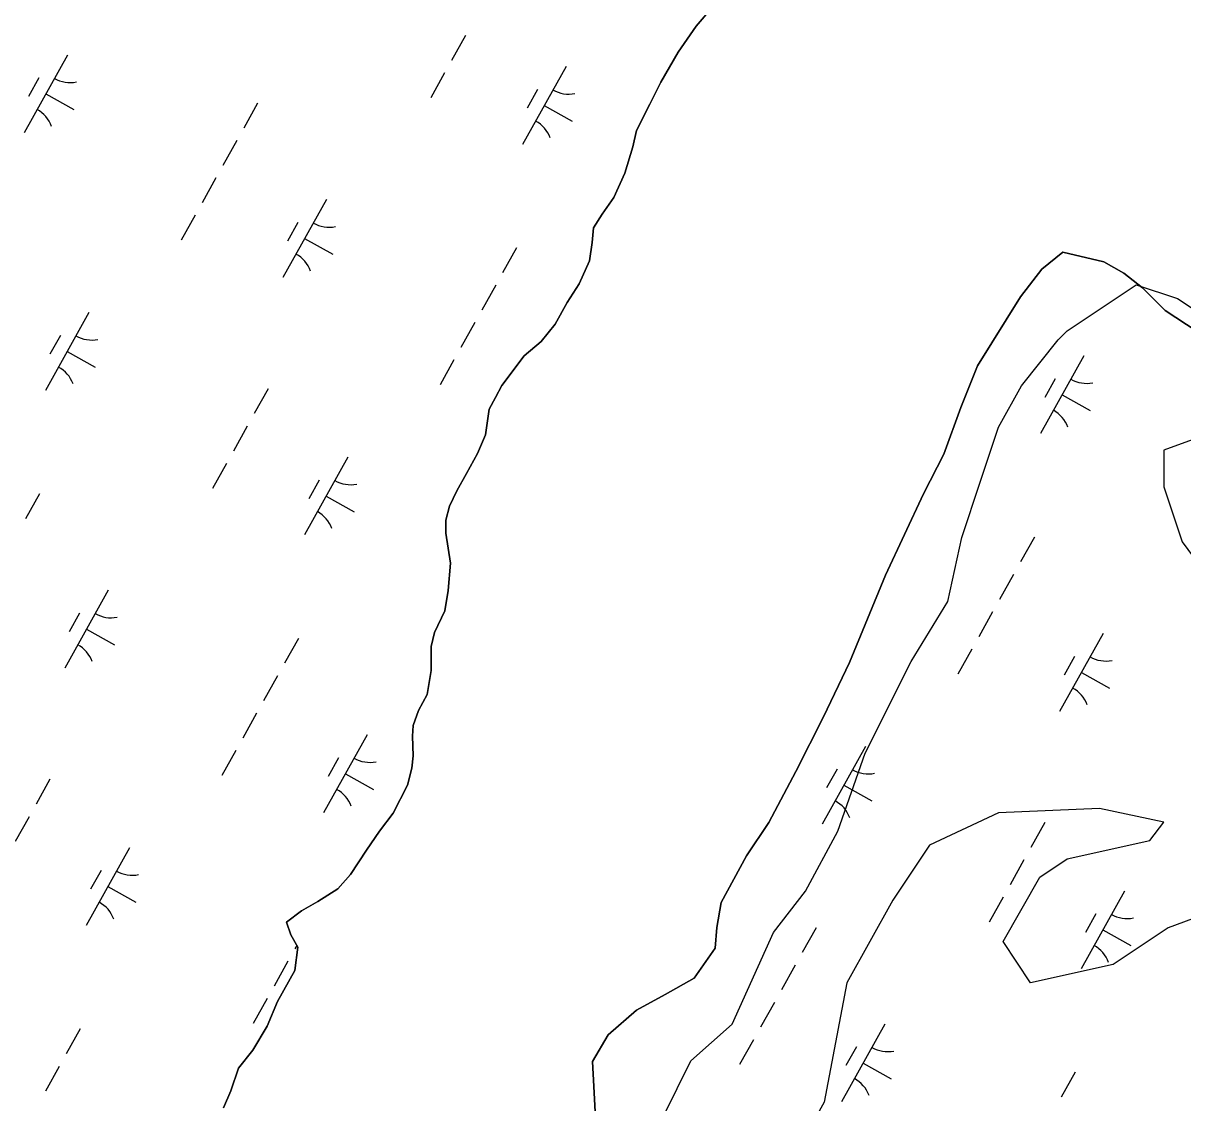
# Model space of a CAD drawing. Extents: x 3923531 to 3943530, y 207391 to 229799.
# Drawn here: x 3937185 to 3937836, y 218395 to 219001 of the extents above; entities that cross this region are included whole.
import ezdxf

# ---------------------------------------------------------------- set-up
doc = ezdxf.new("R2010")
doc.units = 0
for name, color, linetype in [('V-SITE-VEGE', 7, 'Continuous'), ('V-TOPO-SHOR', 7, 'Continuous'), ('V-WETL-SWMP', 7, 'Continuous')]:
    doc.layers.add(name, color=color, linetype=linetype)

msp = doc.modelspace()

# ---------------------------------------------------------------- linework, layer by layer
at = {"layer": 'V-SITE-VEGE'}
for points in [[(3937544.53, 218387.76), (3937559.98, 218418.68), (3937583.15, 218439.29), (3937606.33, 218490.82), (3937624.35, 218514), (3937642.37, 218547.5), (3937657.82, 218591.29), (3937683.57, 218642.82), (3937704.17, 218676.31), (3937711.89, 218712.38), (3937722.19, 218743.3), (3937732.49, 218774.21), (3937745.37, 218797.4), (3937765.96, 218823.16), (3937771.11, 218828.31), (3937809.74, 218854.08), (3937832.91, 218846.35), (3937848.36, 218836.04)], [(3937853.51, 218771.64), (3937825.19, 218761.33), (3937825.19, 218740.72), (3937835.49, 218709.8), (3937850.94, 218689.19)], [(3937876.68, 218511.43), (3937827.76, 218493.39), (3937796.86, 218472.78), (3937750.52, 218462.48), (3937735.07, 218485.66), (3937755.67, 218521.73), (3937771.11, 218532.04), (3937817.46, 218542.35), (3937825.19, 218552.65), (3937789.14, 218560.38), (3937732.49, 218557.8), (3937693.87, 218539.77), (3937673.27, 218508.85), (3937647.52, 218462.48), (3937634.65, 218395.49), (3937608.9, 218349.12)]]:
    msp.add_lwpolyline(points, dxfattribs=at)
at = {"layer": 'V-TOPO-SHOR'}
for points in [[(3937572.78, 219010.71), (3937562.89, 218999.05), (3937552.77, 218984.6), (3937543.03, 218967.76), (3937536.92, 218955.46), (3937529.39, 218940.58), (3937527.5, 218931.43), (3937522.96, 218916.73), (3937516.84, 218903.04), (3937510.17, 218893.74), (3937505.3, 218886.01), (3937504.62, 218877.84), (3937503.12, 218867.49), (3937497.4, 218854.59), (3937490.51, 218844.1), (3937483.81, 218832.01), (3937475.94, 218822.32), (3937466.48, 218814.25), (3937453.95, 218797.63), (3937450.29, 218790.89), (3937446.83, 218784.35), (3937444.69, 218769.82), (3937440.2, 218759.5), (3937434.1, 218748.2), (3937428.62, 218738.49), (3937424.54, 218729.95), (3937422.47, 218722), (3937422.59, 218714.82), (3937425.21, 218697.85), (3937423.85, 218682.51), (3937421.94, 218671.17), (3937416.23, 218659.07), (3937414.36, 218651.12), (3937414.22, 218637.76), (3937412.08, 218624.23), (3937407.21, 218615.31), (3937404.13, 218606.76), (3937403.87, 218600.79), (3937404.15, 218589.82), (3937403.48, 218582.85), (3937400.99, 218573.31), (3937393.05, 218557.64), (3937385.37, 218547.55), (3937378.09, 218536.86), (3937368.98, 218523.2), (3937361.92, 218515.3), (3937350.68, 218508.04), (3937341.65, 218502.95), (3937333.21, 218496.46), (3937335.53, 218489.46), (3937339.45, 218482.44), (3937337.92, 218469.5), (3937328.17, 218452.05), (3937322.24, 218438.16), (3937314.33, 218424.68), (3937306.25, 218414.6), (3937301.93, 218401.89), (3937297.85, 218392.36)], [(3937867.31, 218812.48), (3937825.93, 218839.63), (3937813.3, 218852.32), (3937802.82, 218860.6), (3937791.52, 218866.9), (3937768.65, 218872.32), (3937756.8, 218862.87), (3937744.87, 218847.24), (3937720.75, 218808.62), (3937711.34, 218785.2), (3937701.9, 218758.98), (3937690.5, 218736.77), (3937669.1, 218691.14), (3937648.85, 218642.11), (3937634.39, 218611.76), (3937618.92, 218581.02), (3937603.67, 218552.47), (3937591.12, 218533.66), (3937576.89, 218507.49), (3937574.55, 218493.56), (3937573.64, 218482.01), (3937561.9, 218465.19), (3937545.46, 218455.99), (3937529.42, 218447.18), (3937513.53, 218433.39), (3937504.8, 218418.33), (3937505.45, 218404.37), (3937506.3, 218390.21)]]:
    msp.add_lwpolyline(points, dxfattribs=at)
at = {"layer": 'V-WETL-SWMP'}
for p, q in [((3937562.89, 218999.05), (3937572.78, 219010.71)), ((3937552.77, 218984.6), (3937562.89, 218999.05)), ((3937433.56, 218993.87), (3937425.75, 218979.9)), ((3937210.32, 218982.93), (3937185.93, 218939.28)), ((3937543.03, 218967.76), (3937552.77, 218984.6)), ((3937421.85, 218972.91), (3937414.05, 218958.95)), ((3937489.94, 218976.45), (3937465.55, 218932.8)), ((3937194.32, 218970.11), (3937188.47, 218959.63)), ((3937536.92, 218955.46), (3937543.03, 218967.76)), ((3937198.13, 218961.1), (3937213.84, 218952.33)), ((3937473.94, 218963.63), (3937468.08, 218953.15)), ((3937316.98, 218955.9), (3937309.18, 218941.93)), ((3937477.75, 218954.63), (3937493.46, 218945.85)), ((3937529.39, 218940.58), (3937536.92, 218955.46)), ((3937527.5, 218931.43), (3937529.39, 218940.58)), ((3937305.28, 218934.95), (3937297.48, 218920.98)), ((3937522.96, 218916.73), (3937527.5, 218931.43)), ((3937293.57, 218913.99), (3937285.77, 218900.03)), ((3937516.84, 218903.04), (3937522.96, 218916.73)), ((3937355.53, 218901.81), (3937331.15, 218858.16)), ((3937510.17, 218893.74), (3937516.84, 218903.04)), ((3937281.87, 218893.04), (3937274.07, 218879.07)), ((3937339.53, 218888.98), (3937333.68, 218878.51)), ((3937505.3, 218886.01), (3937510.17, 218893.74)), ((3937504.62, 218877.85), (3937505.3, 218886.01)), ((3937343.34, 218879.98), (3937359.06, 218871.2)), ((3937462.2, 218874.77), (3937454.39, 218860.81)), ((3937503.12, 218867.49), (3937504.62, 218877.85)), ((3937756.8, 218862.87), (3937768.66, 218872.31)), ((3937768.66, 218872.31), (3937791.52, 218866.9)), ((3937497.4, 218854.59), (3937503.12, 218867.49)), ((3937744.87, 218847.24), (3937756.8, 218862.87)), ((3937791.52, 218866.9), (3937802.82, 218860.6)), ((3937802.82, 218860.6), (3937813.3, 218852.32)), ((3937450.49, 218853.82), (3937442.69, 218839.85)), ((3937490.51, 218844.1), (3937497.4, 218854.59)), ((3937813.3, 218852.32), (3937825.93, 218839.63)), ((3937483.81, 218832.01), (3937490.51, 218844.1)), ((3937720.75, 218808.62), (3937744.87, 218847.24)), ((3937222.33, 218838.49), (3937197.95, 218794.84)), ((3937825.93, 218839.63), (3937867.31, 218812.49)), ((3937438.79, 218832.87), (3937430.98, 218818.9)), ((3937475.94, 218822.32), (3937483.81, 218832.01)), ((3937206.33, 218825.67), (3937200.48, 218815.19)), ((3937210.14, 218816.67), (3937225.85, 218807.89)), ((3937466.48, 218814.25), (3937475.94, 218822.32)), ((3937427.08, 218811.92), (3937419.28, 218797.95)), ((3937453.95, 218797.63), (3937466.48, 218814.25)), ((3937780.37, 218814.2), (3937755.98, 218770.55)), ((3937711.34, 218785.19), (3937720.75, 218808.62)), ((3937450.29, 218790.89), (3937453.95, 218797.63)), ((3937764.36, 218801.38), (3937758.51, 218790.9)), ((3937322.87, 218795.73), (3937315.07, 218781.77)), ((3937446.83, 218784.35), (3937450.29, 218790.89)), ((3937768.17, 218792.38), (3937783.89, 218783.6)), ((3937444.69, 218769.82), (3937446.83, 218784.35)), ((3937701.9, 218758.98), (3937711.34, 218785.19)), ((3937311.16, 218774.78), (3937303.36, 218760.81)), ((3937440.2, 218759.5), (3937444.69, 218769.82)), ((3937434.1, 218748.2), (3937440.2, 218759.5)), ((3937690.5, 218736.77), (3937701.9, 218758.98)), ((3937299.46, 218753.83), (3937291.66, 218739.86)), ((3937367.55, 218757.37), (3937343.16, 218713.72)), ((3937428.62, 218738.49), (3937434.1, 218748.2)), ((3937351.54, 218744.54), (3937345.69, 218734.07)), ((3937424.54, 218729.96), (3937428.62, 218738.49)), ((3937194.59, 218736.81), (3937186.79, 218722.85)), ((3937355.35, 218735.54), (3937371.07, 218726.76)), ((3937669.1, 218691.14), (3937690.5, 218736.77)), ((3937422.47, 218722), (3937424.54, 218729.96)), ((3937422.59, 218714.82), (3937422.47, 218722)), ((3937425.21, 218697.85), (3937422.59, 218714.82)), ((3937752.63, 218712.53), (3937744.82, 218698.56)), ((3937423.85, 218682.51), (3937425.21, 218697.85)), ((3937648.85, 218642.11), (3937669.1, 218691.14)), ((3937740.92, 218691.57), (3937733.12, 218677.61)), ((3937233.14, 218682.72), (3937208.76, 218639.07)), ((3937421.94, 218671.17), (3937423.85, 218682.51)), ((3937217.14, 218669.9), (3937211.29, 218659.42)), ((3937416.23, 218659.07), (3937421.94, 218671.17)), ((3937729.22, 218670.62), (3937721.41, 218656.65)), ((3937220.95, 218660.9), (3937236.66, 218652.12)), ((3937339.81, 218655.69), (3937332, 218641.72)), ((3937414.36, 218651.12), (3937416.23, 218659.07)), ((3937791.18, 218658.43), (3937766.79, 218614.78)), ((3937414.22, 218637.76), (3937414.36, 218651.12)), ((3937717.51, 218649.67), (3937709.71, 218635.7)), ((3937634.39, 218611.76), (3937648.85, 218642.11)), ((3937775.17, 218645.61), (3937769.32, 218635.13)), ((3937328.1, 218634.74), (3937320.3, 218620.77)), ((3937412.08, 218624.23), (3937414.22, 218637.76)), ((3937778.98, 218636.61), (3937794.7, 218627.83)), ((3937407.21, 218615.31), (3937412.08, 218624.23)), ((3937404.13, 218606.76), (3937407.21, 218615.31)), ((3937316.4, 218613.79), (3937308.59, 218599.82)), ((3937618.92, 218581.02), (3937634.39, 218611.76)), ((3937378.36, 218601.6), (3937353.97, 218557.95)), ((3937403.87, 218600.79), (3937404.13, 218606.76)), ((3937404.15, 218589.82), (3937403.87, 218600.79)), ((3937657.97, 218595.12), (3937633.59, 218551.47)), ((3937304.69, 218592.83), (3937296.89, 218578.86)), ((3937362.35, 218588.77), (3937356.5, 218578.3)), ((3937403.48, 218582.85), (3937404.15, 218589.82)), ((3937400.99, 218573.31), (3937403.48, 218582.85)), ((3937641.97, 218582.3), (3937636.12, 218571.82)), ((3937200.48, 218576.65), (3937192.67, 218562.68)), ((3937366.16, 218579.77), (3937381.88, 218570.99)), ((3937603.67, 218552.47), (3937618.92, 218581.02)), ((3937393.05, 218557.64), (3937400.99, 218573.31)), ((3937645.78, 218573.29), (3937661.5, 218564.52)), ((3937385.37, 218547.55), (3937393.05, 218557.64)), ((3937188.77, 218555.7), (3937180.97, 218541.73)), ((3937591.12, 218533.66), (3937603.67, 218552.47)), ((3937758.51, 218552.36), (3937750.71, 218538.39)), ((3937378.09, 218536.86), (3937385.37, 218547.55)), ((3937245.15, 218538.28), (3937220.77, 218494.63)), ((3937368.97, 218523.2), (3937378.09, 218536.86)), ((3937576.89, 218507.49), (3937591.12, 218533.66)), ((3937746.8, 218531.41), (3937739, 218517.44)), ((3937229.15, 218525.46), (3937223.3, 218514.98)), ((3937361.92, 218515.3), (3937368.97, 218523.2)), ((3937232.96, 218516.46), (3937248.68, 218507.68)), ((3937350.68, 218508.04), (3937361.92, 218515.3)), ((3937803.19, 218514), (3937778.8, 218470.35)), ((3937341.65, 218502.95), (3937350.68, 218508.04)), ((3937574.55, 218493.56), (3937576.89, 218507.49)), ((3937735.1, 218510.46), (3937727.3, 218496.49)), ((3937333.21, 218496.46), (3937341.65, 218502.95)), ((3937787.19, 218501.17), (3937781.33, 218490.7)), ((3937335.53, 218489.46), (3937333.21, 218496.46)), ((3937573.64, 218482.01), (3937574.55, 218493.56)), ((3937630.23, 218493.44), (3937622.43, 218479.47)), ((3937791, 218492.17), (3937806.71, 218483.39)), ((3937339.45, 218482.44), (3937335.53, 218489.46)), ((3937338.91, 218483.39), (3937337.89, 218481.56)), ((3937337.92, 218469.5), (3937339.45, 218482.44)), ((3937561.9, 218465.19), (3937573.64, 218482.01)), ((3937333.98, 218474.57), (3937326.18, 218460.61)), ((3937618.53, 218472.49), (3937610.72, 218458.52)), ((3937328.17, 218452.05), (3937337.92, 218469.5)), ((3937545.46, 218455.99), (3937561.9, 218465.19)), ((3937322.28, 218453.62), (3937314.48, 218439.65)), ((3937322.24, 218438.16), (3937328.17, 218452.05)), ((3937529.42, 218447.18), (3937545.46, 218455.99)), ((3937513.53, 218433.39), (3937529.42, 218447.18)), ((3937606.82, 218451.54), (3937599.02, 218437.57)), ((3937668.78, 218439.35), (3937644.4, 218395.7)), ((3937217.41, 218436.61), (3937209.61, 218422.64)), ((3937314.33, 218424.69), (3937322.24, 218438.16)), ((3937504.8, 218418.33), (3937513.53, 218433.39)), ((3937595.12, 218430.58), (3937587.31, 218416.62)), ((3937652.78, 218426.52), (3937646.93, 218416.05)), ((3937306.25, 218414.6), (3937314.33, 218424.69)), ((3937205.71, 218415.65), (3937197.9, 218401.68)), ((3937301.93, 218401.89), (3937306.25, 218414.6)), ((3937505.45, 218404.37), (3937504.8, 218418.33)), ((3937656.59, 218417.52), (3937672.3, 218408.74)), ((3937775.45, 218412.32), (3937767.64, 218398.35)), ((3937297.85, 218392.36), (3937301.93, 218401.89)), ((3937506.3, 218390.21), (3937505.45, 218404.37))]:
    msp.add_line(p, q, dxfattribs=at)
for centre, start, end in [((3937211.81, 218985.1), 240.03808, 281.58174), ((3937491.43, 218978.63), 240.03808, 281.58174), ((3937184.86, 218936.88), 20.03808, 61.58174), ((3937464.48, 218930.4), 20.03808, 61.58174), ((3937357.02, 218903.98), 240.03808, 281.58174), ((3937330.08, 218855.75), 20.03808, 61.58174), ((3937223.82, 218840.67), 240.03808, 281.58174), ((3937196.88, 218792.44), 20.03808, 61.58174), ((3937781.85, 218816.38), 240.03808, 281.58174), ((3937754.91, 218768.15), 20.03808, 61.58174), ((3937369.03, 218759.54), 240.03808, 281.58174), ((3937342.09, 218711.31), 20.03808, 61.58174), ((3937234.63, 218684.89), 240.03808, 281.58174), ((3937207.68, 218636.67), 20.03808, 61.58174), ((3937792.66, 218660.61), 240.03808, 281.58174), ((3937765.72, 218612.38), 20.03808, 61.58174), ((3937379.84, 218603.77), 240.03808, 281.58174), ((3937659.46, 218597.29), 240.03808, 281.58174), ((3937352.9, 218555.54), 20.03808, 61.58174), ((3937632.52, 218549.06), 20.03808, 61.58174), ((3937246.64, 218540.46), 240.03808, 281.58174), ((3937219.7, 218492.23), 20.03808, 61.58174), ((3937804.67, 218516.17), 240.03808, 281.58174), ((3937777.73, 218467.94), 20.03808, 61.58174), ((3937670.27, 218441.52), 240.03808, 281.58174), ((3937643.33, 218393.29), 20.03808, 61.58174)]:
    msp.add_arc(centre, 17.62, start, end, dxfattribs=at)

doc.saveas('drawing.dxf')
